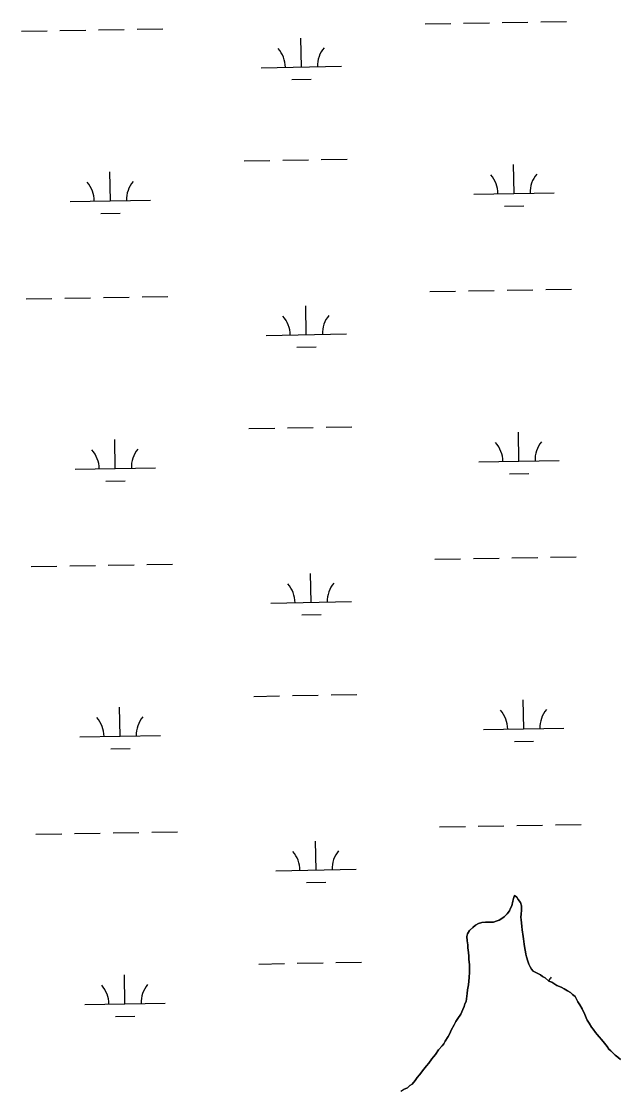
# Model space of a CAD drawing. Extents: x 3925854 to 3964121, y 224593 to 250589.
# Drawn here: x 3952108 to 3952851, y 234517 to 235845 of the extents above; entities that cross this region are included whole.
import ezdxf

# ---------------------------------------------------------------- set-up
doc = ezdxf.new("R2010")
doc.units = 0
doc.layers.add('V-TOPO-SHOR', color=7, linetype='Continuous')
doc.layers.add('V-WETL-SWMP', color=7, linetype='Continuous')

msp = doc.modelspace()

# ---------------------------------------------------------------- linework, layer by layer
at = {"layer": 'V-TOPO-SHOR'}
for points in [[(3952612.114, 234546.468), (3952614.867, 234550.084), (3952618.801, 234555.307), (3952620.769, 234557.717), (3952623.128, 234560.931), (3952627.058, 234566.552), (3952631.394, 234571.379), (3952633.362, 234573.792), (3952635.32, 234577.398), (3952638.851, 234583.016), (3952640.802, 234587.022), (3952642.754, 234591.028), (3952646.277, 234597.442), (3952648.624, 234601.852), (3952650.979, 234605.462), (3952654.514, 234610.681), (3952656.076, 234613.886), (3952657.244, 234616.687), (3952658.8, 234620.292), (3952659.566, 234623.489), (3952661.129, 234626.694), (3952662.259, 234633.084), (3952662.622, 234636.676), (3952662.974, 234641.065), (3952664.107, 234647.452), (3952664.461, 234651.841), (3952665.213, 234656.234), (3952665.542, 234663.015), (3952665.489, 234668.197), (3952665.444, 234672.581), (3952664.584, 234678.951), (3952664.543, 234682.936), (3952664.098, 234687.317), (3952663.24, 234693.289), (3952663.206, 234696.875), (3952662.356, 234702.05), (3952662.302, 234707.231), (3952663.062, 234710.826), (3952665.413, 234714.836), (3952669.761, 234718.469), (3952672.921, 234721.291), (3952676.489, 234723.321), (3952680.861, 234724.562), (3952685.242, 234725.004), (3952689.627, 234725.047), (3952695.208, 234725.104), (3952698.783, 234726.337), (3952702.357, 234727.57), (3952705.525, 234729.596), (3952708.696, 234731.619), (3952712.243, 234735.643), (3952714.995, 234739.258), (3952716.558, 234742.463), (3952718.119, 234745.668), (3952719.257, 234751.261), (3952720.023, 234754.458), (3952721.178, 234758.456), (3952724.392, 234756.097), (3952726.014, 234753.324), (3952728.842, 234749.764), (3952730.081, 234745.392), (3952730.134, 234740.21), (3952729.788, 234735.025), (3952729.426, 234731.433), (3952729.858, 234728.248), (3952729.897, 234724.263), (3952730.341, 234719.882), (3952730.783, 234715.501), (3952732.061, 234707.541), (3952732.491, 234704.356), (3952733.354, 234697.987), (3952734.208, 234692.414), (3952735.045, 234688.437), (3952735.475, 234685.252), (3952736.307, 234682.072), (3952737.953, 234676.907), (3952739.188, 234672.932), (3952740.817, 234669.759), (3952742.443, 234666.587), (3952744.46, 234664.215), (3952748.865, 234662.268), (3952753.676, 234659.525), (3952756.088, 234657.557), (3952759.693, 234655.999), (3952764.117, 234652.058), (3952767.721, 234650.5), (3952774.14, 234646.58), (3952779.346, 234644.239), (3952782.952, 234642.283), (3952787.361, 234639.936), (3952790.972, 234637.581), (3952793.389, 234635.214), (3952796.602, 234632.854), (3952800.258, 234626.114), (3952802.687, 234622.553), (3952805.529, 234617.4), (3952808.792, 234610.257), (3952810.426, 234606.288), (3952811.651, 234603.508), (3952814.082, 234599.548), (3952816.92, 234594.792)], [(3952816.92, 234594.792), (3952819.341, 234592.025), (3952822.171, 234588.069), (3952824.189, 234585.697), (3952826.613, 234582.533), (3952829.436, 234579.373), (3952833.071, 234574.625), (3952836.7, 234570.677), (3952838.725, 234567.509), (3952841.14, 234565.141), (3952846.375, 234560.013), (3952849.991, 234557.258), (3952853.209, 234554.5)], [(3952580.145, 234515.049), (3952583.311, 234517.075), (3952588.47, 234519.52), (3952591.231, 234522.338), (3952594.006, 234523.96), (3952597.946, 234528.386), (3952600.301, 234531.996), (3952603.453, 234535.617), (3952608.567, 234542.445), (3952612.114, 234546.468)]]:
    msp.add_lwpolyline(points, dxfattribs=at)
at = {"layer": 'V-WETL-SWMP'}
for p, q in [((3952610.135, 235841.332), (3952642.129, 235841.913)), ((3952658.127, 235842.204), (3952690.121, 235842.786)), ((3952706.119, 235843.077), (3952738.113, 235843.659)), ((3952754.111, 235843.949), (3952786.105, 235844.531)), ((3952108.309, 235832.207), (3952140.304, 235832.789)), ((3952156.302, 235833.079), (3952188.296, 235833.661)), ((3952204.294, 235833.952), (3952236.288, 235834.534)), ((3952252.286, 235834.825), (3952284.28, 235835.407)), ((3952456.491, 235787.787), (3952455.836, 235823.782)), ((3952406.499, 235786.878), (3952506.482, 235788.696)), ((3952444.773, 235772.141), (3952468.769, 235772.577)), ((3952385.193, 235671.04), (3952417.188, 235671.622)), ((3952433.185, 235671.913), (3952465.18, 235672.494)), ((3952481.177, 235672.785), (3952513.172, 235673.367)), ((3952720.826, 235630.705), (3952720.172, 235666.699)), ((3952219.001, 235621.58), (3952218.346, 235657.574)), ((3952670.834, 235629.796), (3952770.818, 235631.614)), ((3952169.009, 235620.671), (3952268.993, 235622.489)), ((3952709.109, 235615.059), (3952733.105, 235615.495)), ((3952207.283, 235605.934), (3952231.28, 235606.37)), ((3952616.183, 235508.712), (3952648.177, 235509.293)), ((3952664.175, 235509.584), (3952696.169, 235510.166)), ((3952712.167, 235510.457), (3952744.161, 235511.039)), ((3952760.159, 235511.329), (3952792.153, 235511.911)), ((3952114.358, 235499.587), (3952146.352, 235500.169)), ((3952162.35, 235500.459), (3952194.344, 235501.041)), ((3952210.342, 235501.332), (3952242.336, 235501.914)), ((3952258.334, 235502.205), (3952290.328, 235502.787)), ((3952462.539, 235455.167), (3952461.884, 235491.161)), ((3952412.547, 235454.258), (3952512.53, 235456.076)), ((3952450.821, 235439.521), (3952474.817, 235439.957)), ((3952391.241, 235338.42), (3952423.236, 235339.002)), ((3952439.233, 235339.293), (3952471.228, 235339.874)), ((3952487.225, 235340.165), (3952519.22, 235340.747)), ((3952726.874, 235298.085), (3952726.22, 235334.079)), ((3952225.049, 235288.96), (3952224.395, 235324.954)), ((3952676.882, 235297.176), (3952776.866, 235298.994)), ((3952175.057, 235288.051), (3952275.041, 235289.869)), ((3952715.157, 235282.439), (3952739.153, 235282.875)), ((3952213.332, 235273.314), (3952237.328, 235273.75)), ((3952622.231, 235176.092), (3952654.225, 235176.673)), ((3952670.223, 235176.964), (3952702.217, 235177.546)), ((3952718.215, 235177.837), (3952750.209, 235178.419)), ((3952766.207, 235178.709), (3952798.202, 235179.291)), ((3952120.406, 235166.967), (3952152.4, 235167.549)), ((3952168.398, 235167.839), (3952200.392, 235168.421)), ((3952216.39, 235168.712), (3952248.384, 235169.294)), ((3952264.382, 235169.585), (3952296.377, 235170.166)), ((3952468.587, 235122.547), (3952467.932, 235158.541)), ((3952418.595, 235121.638), (3952518.578, 235123.456)), ((3952456.869, 235106.901), (3952480.865, 235107.337)), ((3952397.289, 235005.8), (3952429.284, 235006.382)), ((3952445.281, 235006.673), (3952477.276, 235007.254)), ((3952493.274, 235007.545), (3952525.268, 235008.127)), ((3952732.922, 234965.465), (3952732.268, 235001.459)), ((3952231.097, 234956.34), (3952230.443, 234992.334)), ((3952682.93, 234964.556), (3952782.914, 234966.374)), ((3952181.105, 234955.431), (3952281.089, 234957.249)), ((3952721.205, 234949.818), (3952745.201, 234950.255)), ((3952219.38, 234940.694), (3952243.376, 234941.13)), ((3952628.279, 234843.472), (3952660.273, 234844.053)), ((3952676.271, 234844.344), (3952708.265, 234844.926)), ((3952724.263, 234845.217), (3952756.258, 234845.799)), ((3952772.255, 234846.089), (3952804.25, 234846.671)), ((3952126.454, 234834.347), (3952158.448, 234834.929)), ((3952174.446, 234835.219), (3952206.44, 234835.801)), ((3952222.438, 234836.092), (3952254.432, 234836.674)), ((3952270.43, 234836.965), (3952302.425, 234837.546)), ((3952474.635, 234789.927), (3952473.98, 234825.921)), ((3952424.643, 234789.018), (3952524.626, 234790.836)), ((3952462.917, 234774.281), (3952486.913, 234774.717)), ((3952719.258, 234751.261), (3952718.119, 234745.669)), ((3952720.023, 234754.458), (3952719.258, 234751.261)), ((3952721.178, 234758.456), (3952720.023, 234754.458)), ((3952724.391, 234756.097), (3952721.178, 234758.456)), ((3952726.014, 234753.323), (3952724.391, 234756.097)), ((3952728.841, 234749.764), (3952726.014, 234753.323)), ((3952730.081, 234745.392), (3952728.841, 234749.764)), ((3952712.242, 234735.643), (3952708.695, 234731.62)), ((3952714.995, 234739.259), (3952712.242, 234735.643)), ((3952716.557, 234742.464), (3952714.995, 234739.259)), ((3952718.119, 234745.669), (3952716.557, 234742.464)), ((3952729.426, 234731.433), (3952729.788, 234735.024)), ((3952729.788, 234735.024), (3952730.134, 234740.21)), ((3952730.134, 234740.21), (3952730.081, 234745.392)), ((3952672.922, 234721.291), (3952669.762, 234718.468)), ((3952676.489, 234723.32), (3952672.922, 234721.291)), ((3952680.862, 234724.561), (3952676.489, 234723.32)), ((3952685.242, 234725.004), (3952680.862, 234724.561)), ((3952689.627, 234725.048), (3952685.242, 234725.004)), ((3952695.207, 234725.105), (3952689.627, 234725.048)), ((3952698.783, 234726.337), (3952695.207, 234725.105)), ((3952702.358, 234727.57), (3952698.783, 234726.337)), ((3952705.526, 234729.595), (3952702.358, 234727.57)), ((3952708.695, 234731.62), (3952705.526, 234729.595)), ((3952729.857, 234728.248), (3952729.426, 234731.433)), ((3952729.897, 234724.262), (3952729.857, 234728.248)), ((3952730.341, 234719.881), (3952729.897, 234724.262)), ((3952663.063, 234710.826), (3952662.302, 234707.231)), ((3952665.414, 234714.836), (3952663.063, 234710.826)), ((3952669.762, 234718.468), (3952665.414, 234714.836)), ((3952730.784, 234715.501), (3952730.341, 234719.881)), ((3952732.061, 234707.541), (3952730.784, 234715.501)), ((3952732.492, 234704.356), (3952732.061, 234707.541)), ((3952662.302, 234707.231), (3952662.355, 234702.049)), ((3952662.355, 234702.049), (3952663.205, 234696.875)), ((3952663.205, 234696.875), (3952663.241, 234693.288)), ((3952733.354, 234697.987), (3952732.492, 234704.356)), ((3952734.208, 234692.415), (3952733.354, 234697.987)), ((3952663.241, 234693.288), (3952664.099, 234687.317)), ((3952664.099, 234687.317), (3952664.542, 234682.936)), ((3952664.542, 234682.936), (3952664.583, 234678.95)), ((3952735.045, 234688.437), (3952734.208, 234692.415)), ((3952735.476, 234685.252), (3952735.045, 234688.437)), ((3952736.306, 234682.071), (3952735.476, 234685.252)), ((3952737.953, 234676.906), (3952736.306, 234682.071)), ((3952403.337, 234673.18), (3952435.332, 234673.762)), ((3952451.329, 234674.053), (3952483.324, 234674.634)), ((3952499.322, 234674.925), (3952531.316, 234675.507)), ((3952664.583, 234678.95), (3952665.445, 234672.581)), ((3952665.445, 234672.581), (3952665.489, 234668.196)), ((3952665.489, 234668.196), (3952665.542, 234663.015)), ((3952739.189, 234672.932), (3952737.953, 234676.906)), ((3952740.816, 234669.76), (3952739.189, 234672.932)), ((3952742.443, 234666.587), (3952740.816, 234669.76)), ((3952237.145, 234623.72), (3952236.491, 234659.714)), ((3952665.212, 234656.235), (3952664.46, 234651.842)), ((3952665.542, 234663.015), (3952665.212, 234656.235)), ((3952744.46, 234664.216), (3952742.443, 234666.587)), ((3952748.865, 234662.267), (3952744.46, 234664.216)), ((3952753.676, 234659.526), (3952748.865, 234662.267)), ((3952756.088, 234657.557), (3952753.676, 234659.526)), ((3952759.692, 234655.999), (3952756.088, 234657.557)), ((3952764.117, 234652.058), (3952759.692, 234655.999)), ((3952664.106, 234647.453), (3952662.975, 234641.064)), ((3952664.46, 234651.842), (3952664.106, 234647.453)), ((3952767.721, 234650.5), (3952764.117, 234652.058)), ((3952774.139, 234646.579), (3952767.721, 234650.5)), ((3952779.345, 234644.24), (3952774.139, 234646.579)), ((3952782.952, 234642.283), (3952779.345, 234644.24)), ((3952787.361, 234639.936), (3952782.952, 234642.283)), ((3952662.259, 234633.084), (3952661.128, 234626.694)), ((3952662.621, 234636.675), (3952662.259, 234633.084)), ((3952662.975, 234641.064), (3952662.621, 234636.675)), ((3952790.973, 234637.581), (3952787.361, 234639.936)), ((3952793.389, 234635.214), (3952790.973, 234637.581)), ((3952796.602, 234632.855), (3952793.389, 234635.214)), ((3952800.258, 234626.115), (3952796.602, 234632.855)), ((3952187.153, 234622.811), (3952287.137, 234624.629)), ((3952657.243, 234616.688), (3952656.076, 234613.886)), ((3952658.801, 234620.292), (3952657.243, 234616.688)), ((3952659.566, 234623.489), (3952658.801, 234620.292)), ((3952661.128, 234626.694), (3952659.566, 234623.489)), ((3952802.686, 234622.552), (3952800.258, 234626.115)), ((3952805.529, 234617.399), (3952802.686, 234622.552)), ((3952808.791, 234610.256), (3952805.529, 234617.399)), ((3952225.428, 234608.074), (3952249.424, 234608.51)), ((3952648.624, 234601.851), (3952646.277, 234597.442)), ((3952650.979, 234605.463), (3952648.624, 234601.851)), ((3952654.514, 234610.681), (3952650.979, 234605.463)), ((3952656.076, 234613.886), (3952654.514, 234610.681)), ((3952810.426, 234606.287), (3952808.791, 234610.256)), ((3952811.65, 234603.509), (3952810.426, 234606.287)), ((3952814.082, 234599.547), (3952811.65, 234603.509)), ((3952642.754, 234591.028), (3952640.802, 234587.022)), ((3952646.277, 234597.442), (3952642.754, 234591.028)), ((3952816.921, 234594.792), (3952814.082, 234599.547)), ((3952819.341, 234592.026), (3952816.921, 234594.792)), ((3952822.171, 234588.069), (3952819.341, 234592.026)), ((3952635.319, 234577.399), (3952633.362, 234573.791)), ((3952638.85, 234583.016), (3952635.319, 234577.399)), ((3952640.802, 234587.022), (3952638.85, 234583.016)), ((3952824.189, 234585.697), (3952822.171, 234588.069)), ((3952826.613, 234582.533), (3952824.189, 234585.697)), ((3952829.435, 234579.373), (3952826.613, 234582.533)), ((3952833.071, 234574.626), (3952829.435, 234579.373)), ((3952627.058, 234566.552), (3952623.129, 234560.931)), ((3952631.394, 234571.38), (3952627.058, 234566.552)), ((3952633.362, 234573.791), (3952631.394, 234571.38)), ((3952836.699, 234570.676), (3952833.071, 234574.626)), ((3952838.725, 234567.508), (3952836.699, 234570.676)), ((3952841.14, 234565.141), (3952838.725, 234567.508)), ((3952846.375, 234560.012), (3952841.14, 234565.141)), ((3952614.867, 234550.084), (3952612.114, 234546.468)), ((3952618.801, 234555.306), (3952614.867, 234550.084)), ((3952620.769, 234557.718), (3952618.801, 234555.306)), ((3952623.129, 234560.931), (3952620.769, 234557.718)), ((3952849.991, 234557.258), (3952846.375, 234560.012)), ((3952853.208, 234554.5), (3952849.991, 234557.258)), ((3952603.454, 234535.617), (3952600.302, 234531.997)), ((3952608.567, 234542.446), (3952603.454, 234535.617)), ((3952612.114, 234546.468), (3952608.567, 234542.446)), ((3952591.231, 234522.337), (3952588.47, 234519.519)), ((3952594.005, 234523.96), (3952591.231, 234522.337)), ((3952597.947, 234528.385), (3952594.005, 234523.96)), ((3952600.302, 234531.997), (3952597.947, 234528.385)), ((3952588.47, 234519.519), (3952583.312, 234517.075))]:
    msp.add_line(p, q, dxfattribs=at)
for centre, start, end in [((3952401.248, 235787.258), 0.269879, 41.813537), ((3952511.716, 235789.267), 140.269876, 181.813534), ((3952665.584, 235630.176), 0.269879, 41.813537), ((3952776.051, 235632.184), 140.269876, 181.813534), ((3952163.759, 235621.051), 0.269879, 41.813537), ((3952274.226, 235623.059), 140.269876, 181.813534), ((3952407.296, 235454.638), 0.269879, 41.813537), ((3952517.764, 235456.646), 140.269876, 181.813534), ((3952671.632, 235297.556), 0.269879, 41.813537), ((3952782.099, 235299.564), 140.269876, 181.813534), ((3952169.807, 235288.431), 0.269879, 41.813537), ((3952280.274, 235290.439), 140.269876, 181.813534), ((3952523.812, 235124.026), 140.269876, 181.813534), ((3952413.344, 235122.018), 0.269879, 41.813537), ((3952677.68, 234964.935), 0.269879, 41.813537), ((3952788.147, 234966.944), 140.269876, 181.813534), ((3952175.855, 234955.811), 0.269879, 41.813537), ((3952286.322, 234957.819), 140.269876, 181.813534), ((3952529.86, 234791.406), 140.269876, 181.813534), ((3952419.392, 234789.398), 0.269879, 41.813537), ((3952794.195, 234634.324), 140.269876, 149.371233), ((3952181.903, 234623.191), 0.269879, 41.813537), ((3952292.37, 234625.199), 140.269876, 181.813534)]:
    msp.add_arc(centre, 35.246, start, end, dxfattribs=at)

doc.saveas('drawing.dxf')
